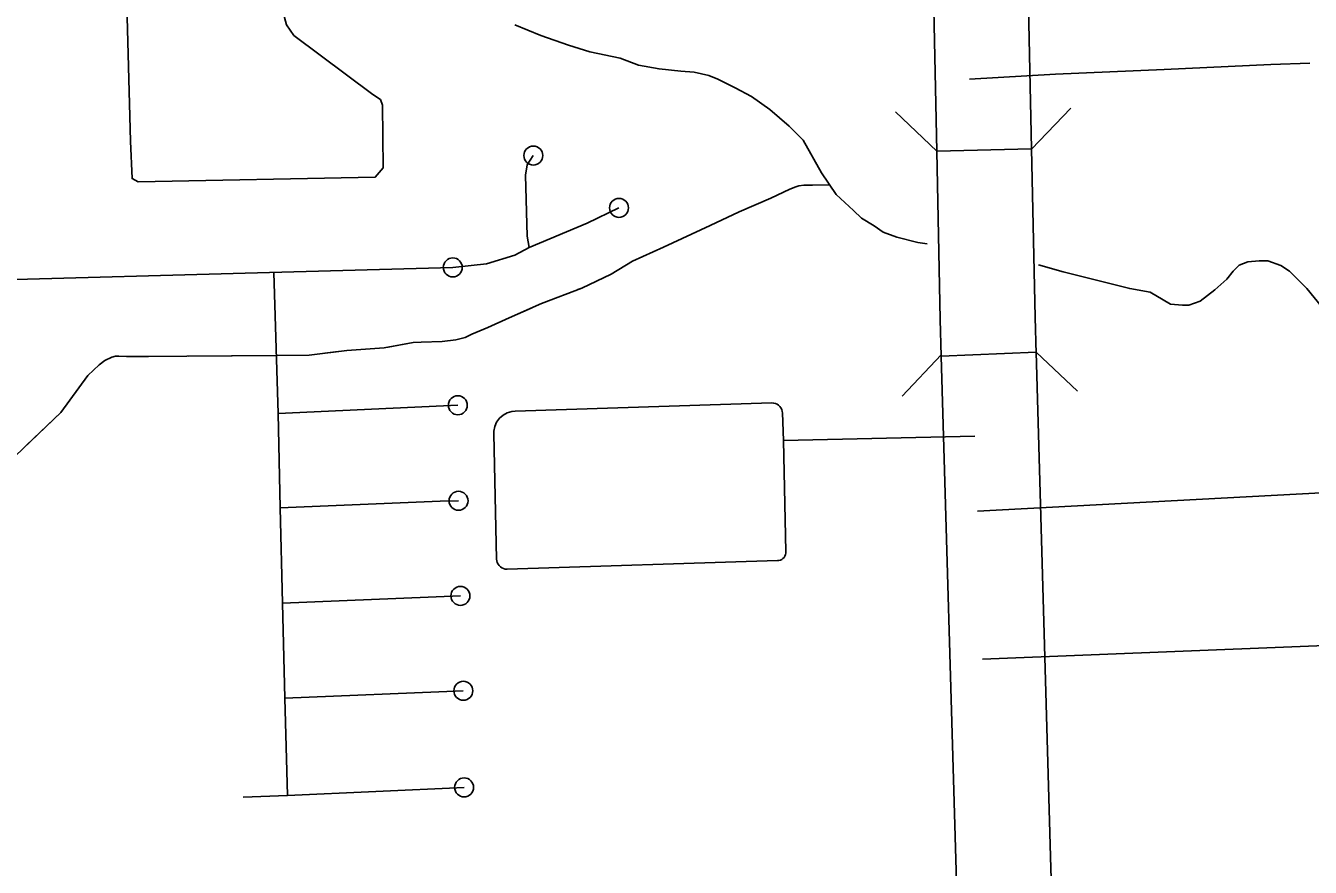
# Model space of a CAD drawing. Extents: x 309348 to 309445, y 336383 to 336484.
# Drawn here: x 309350.623 to 309351.301, y 336396.533 to 336396.977 of the extents above; entities that cross this region are included whole.
import ezdxf

# ---------------------------------------------------------------- set-up
doc = ezdxf.new("R2010")
doc.units = 0
doc.layers.add('R_Annotation', color=7, linetype='Continuous')

msp = doc.modelspace()

# ---------------------------------------------------------------- linework, layer by layer
at = {"layer": 'R_Annotation'}
for p, q in [((309351.12865, 336396.9109), (309351.12865, 336396.9109)), ((309351.13105, 336396.80377), (309351.13105, 336396.80377))]:
    msp.add_line(p, q, dxfattribs=at)
for points in [[(309351.14768, 336397.19338), (309351.15365, 336396.9116), (309351.10364, 336396.91037), (309351.09767, 336397.19272), (309351.09691, 336397.34659), (309351.09493, 336397.39486), (309351.09529, 336397.57442), (309351.14362, 336397.57563), (309351.14494, 336397.39615), (309351.14692, 336397.34774)], [(309351.10607, 336396.80237), (309351.15605, 336396.80449), (309351.16389, 336396.53231), (309351.17824, 336396.09077), (309351.12821, 336396.09033), (309351.11389, 336396.53078)]]:
    msp.add_lwpolyline(points, close=True, dxfattribs=at)
for points in [[(309350.67554, 336397.0307), (309350.67636, 336396.99444), (309350.67852, 336396.9157), (309350.67933, 336396.89594), (309350.68258, 336396.89432), (309350.80757, 336396.89675), (309350.81163, 336396.90163), (309350.81136, 336396.93464), (309350.81027, 336396.93762), (309350.80622, 336396.94032), (309350.76455, 336396.97144), (309350.76076, 336396.97712), (309350.75725, 336396.99011), (309350.74751, 336397.02962), (309350.74507, 336397.03151), (309350.7402, 336397.03314), (309350.72532, 336397.03341), (309350.67554, 336397.0307)], [(309351.09858, 336396.86152), (309351.09367, 336396.8623), (309351.08256, 336396.86515), (309351.07544, 336396.86771), (309351.07059, 336396.87113), (309351.06404, 336396.87512), (309351.05977, 336396.87911), (309351.05065, 336396.88766), (309351.04296, 336396.89906), (309351.03328, 336396.91616), (309351.02587, 336396.92357), (309351.01562, 336396.93241), (309351.00593, 336396.93924), (309350.99739, 336396.9438), (309350.98827, 336396.94836), (309350.98343, 336396.95036), (309350.97574, 336396.95207), (309350.96861, 336396.95264), (309350.95722, 336396.95378), (309350.9464, 336396.95577), (309350.93671, 336396.95948), (309350.92076, 336396.9629), (309350.90936, 336396.96632), (309350.89484, 336396.97145), (309350.88116, 336396.97715)], [(309351.12088, 336396.94839), (309351.16637, 336396.95102), (309351.22361, 336396.95345), (309351.27985, 336396.9561), (309351.30037, 336396.95689)], [(309351.08198, 336396.93114), (309351.10364, 336396.91037)], [(309351.15365, 336396.91143), (309351.17441, 336396.93309)], [(309350.88873, 336396.85968), (309350.88765, 336396.86564), (309350.88684, 336396.89784), (309350.88765, 336396.90325), (309350.8909, 336396.90812)], [(309351.10364, 336396.91046), (309351.10552, 336396.82156), (309351.10607, 336396.80237)], [(309351.15365, 336396.9116), (309351.15552, 336396.82281), (309351.15608, 336396.80354)], [(309351.04729, 336396.89264), (309351.03805, 336396.89255), (309351.03356, 336396.89246), (309351.03091, 336396.89209), (309351.02926, 336396.89154), (309351.02625, 336396.89035), (309351.01609, 336396.88569), (309350.99944, 336396.87836), (309350.98416, 336396.87131), (309350.95963, 336396.85978), (309350.94326, 336396.85236), (309350.93191, 336396.84559), (309350.91654, 336396.83826), (309350.89522, 336396.83011), (309350.87811, 336396.82251), (309350.86686, 336396.81739), (309350.85844, 336396.81391), (309350.85496, 336396.81217), (309350.85011, 336396.81098), (309350.84288, 336396.81006), (309350.83176, 336396.80966), (309350.82761, 336396.80948), (309350.81228, 336396.80677), (309350.79263, 336396.80533), (309350.77261, 336396.8028), (309350.7553, 336396.80262), (309350.70823, 336396.80226), (309350.68803, 336396.80208), (309350.67631, 336396.80208), (309350.67234, 336396.80226), (309350.67054, 336396.80226), (309350.66856, 336396.80172), (309350.66495, 336396.80009), (309350.66189, 336396.79775), (309350.65593, 336396.79216), (309350.64169, 336396.77267), (309350.60977, 336396.74199)], [(309351.04729, 336396.89264), (309351.03805, 336396.89255), (309351.03356, 336396.89246), (309351.03091, 336396.89209), (309351.02926, 336396.89154), (309351.02625, 336396.89035), (309351.01609, 336396.88569), (309351.00964, 336396.88285)], [(309350.84842, 336396.84913), (309350.86628, 336396.85102), (309350.88116, 336396.85562), (309350.88873, 336396.85968), (309350.9193, 336396.8724), (309350.93608, 336396.88052)], [(309350.98557, 336396.87197), (309350.98416, 336396.87131), (309350.95963, 336396.85978), (309350.94326, 336396.85236), (309350.93191, 336396.84559), (309350.91654, 336396.83826), (309350.91435, 336396.83742)], [(309350.84842, 336396.84913), (309350.75168, 336396.84639), (309350.59843, 336396.84214)], [(309351.2566, 336396.84292), (309351.25034, 336396.83722), (309351.24265, 336396.83123), (309351.23666, 336396.82924), (309351.23325, 336396.82924), (309351.22698, 336396.82981), (309351.22299, 336396.83209), (309351.21615, 336396.83608), (309351.20542, 336396.83797), (309351.17036, 336396.84682), (309351.15734, 336396.85042)], [(309351.30661, 336396.82842), (309351.2988, 336396.83797), (309351.28978, 336396.84717), (309351.28509, 336396.85012), (309351.27825, 336396.85261), (309351.2737, 336396.85261), (309351.26771, 336396.85204), (309351.26316, 336396.85033), (309351.26002, 336396.84719), (309351.2566, 336396.84292)], [(309350.75409, 336396.84646), (309350.75637, 336396.77207)], [(309350.8898, 336396.82771), (309350.87811, 336396.82251), (309350.86686, 336396.81739), (309350.85844, 336396.81391), (309350.85496, 336396.81217), (309350.85011, 336396.81098), (309350.84288, 336396.81006), (309350.83176, 336396.80966), (309350.82761, 336396.80948), (309350.81431, 336396.80713)], [(309350.68251, 336396.80208), (309350.67631, 336396.80208), (309350.67234, 336396.80226), (309350.67054, 336396.80226), (309350.66856, 336396.80172), (309350.66495, 336396.80009), (309350.66189, 336396.79775), (309350.65593, 336396.79216), (309350.64169, 336396.77267), (309350.62361, 336396.75529)], [(309350.78802, 336396.80475), (309350.77261, 336396.8028), (309350.7553, 336396.80262), (309350.70892, 336396.80227)], [(309351.10606, 336396.80305), (309351.08545, 336396.78122)], [(309351.17787, 336396.78388), (309351.15605, 336396.80449)], [(309350.75637, 336396.77207), (309350.85108, 336396.77641)], [(309351.02279, 336396.7579), (309351.02225, 336396.77236), (309351.02215, 336396.77321), (309351.02189, 336396.77413), (309351.02147, 336396.77499), (309351.0209, 336396.77576), (309351.02022, 336396.77642), (309351.01942, 336396.77695), (309351.01855, 336396.77733), (309351.01763, 336396.77756), (309351.01668, 336396.77763), (309351.01662, 336396.77763), (309350.88132, 336396.77337), (309350.87956, 336396.77318), (309350.87714, 336396.77245), (309350.87494, 336396.77122), (309350.87305, 336396.76954), (309350.87156, 336396.7675), (309350.87055, 336396.76518), (309350.87005, 336396.7627), (309350.87001, 336396.7614), (309350.87154, 336396.69523), (309350.87164, 336396.69431), (309350.8719, 336396.69341), (309350.87231, 336396.69257), (309350.87286, 336396.69181), (309350.87354, 336396.69117), (309350.87431, 336396.69064), (309350.87517, 336396.69026), (309350.87608, 336396.69004), (309350.87701, 336396.68998), (309350.87707, 336396.68998), (309351.01964, 336396.69447), (309351.0204, 336396.69455), (309351.02118, 336396.69478), (309351.0219, 336396.69514), (309351.02256, 336396.69562), (309351.02312, 336396.6962), (309351.02357, 336396.69688), (309351.0239, 336396.69762), (309351.02409, 336396.69841), (309351.02415, 336396.69922), (309351.02415, 336396.69923)], [(309350.75637, 336396.77207), (309350.75734, 336396.72234)], [(309351.12373, 336396.76011), (309351.02279, 336396.7579)], [(309351.02415, 336396.69923), (309351.02279, 336396.7579)], [(309350.75734, 336396.72234), (309350.84183, 336396.72575), (309350.85146, 336396.72604)], [(309351.12509, 336396.72051), (309351.30648, 336396.73019)], [(309350.75734, 336396.72234), (309350.75868, 336396.67206)], [(309350.75868, 336396.67206), (309350.85243, 336396.67585)], [(309350.75868, 336396.67206), (309350.75991, 336396.62194)], [(309351.12781, 336396.64258), (309351.34378, 336396.65114)], [(309350.75991, 336396.62194), (309350.85398, 336396.62584)], [(309350.75991, 336396.62194), (309350.76123, 336396.57062)], [(309350.73787, 336396.56964), (309350.76123, 336396.57062)], [(309350.76123, 336396.57062), (309350.85438, 336396.57486)]]:
    msp.add_lwpolyline(points, dxfattribs=at)
for centre in [(309350.8909, 336396.90812), (309350.93608, 336396.88052), (309350.84842, 336396.84913), (309350.85108, 336396.77641), (309350.85146, 336396.72604), (309350.85243, 336396.67585), (309350.85398, 336396.62584), (309350.85438, 336396.57486)]:
    msp.add_circle(centre, 0.005, dxfattribs=at)

doc.saveas('drawing.dxf')
